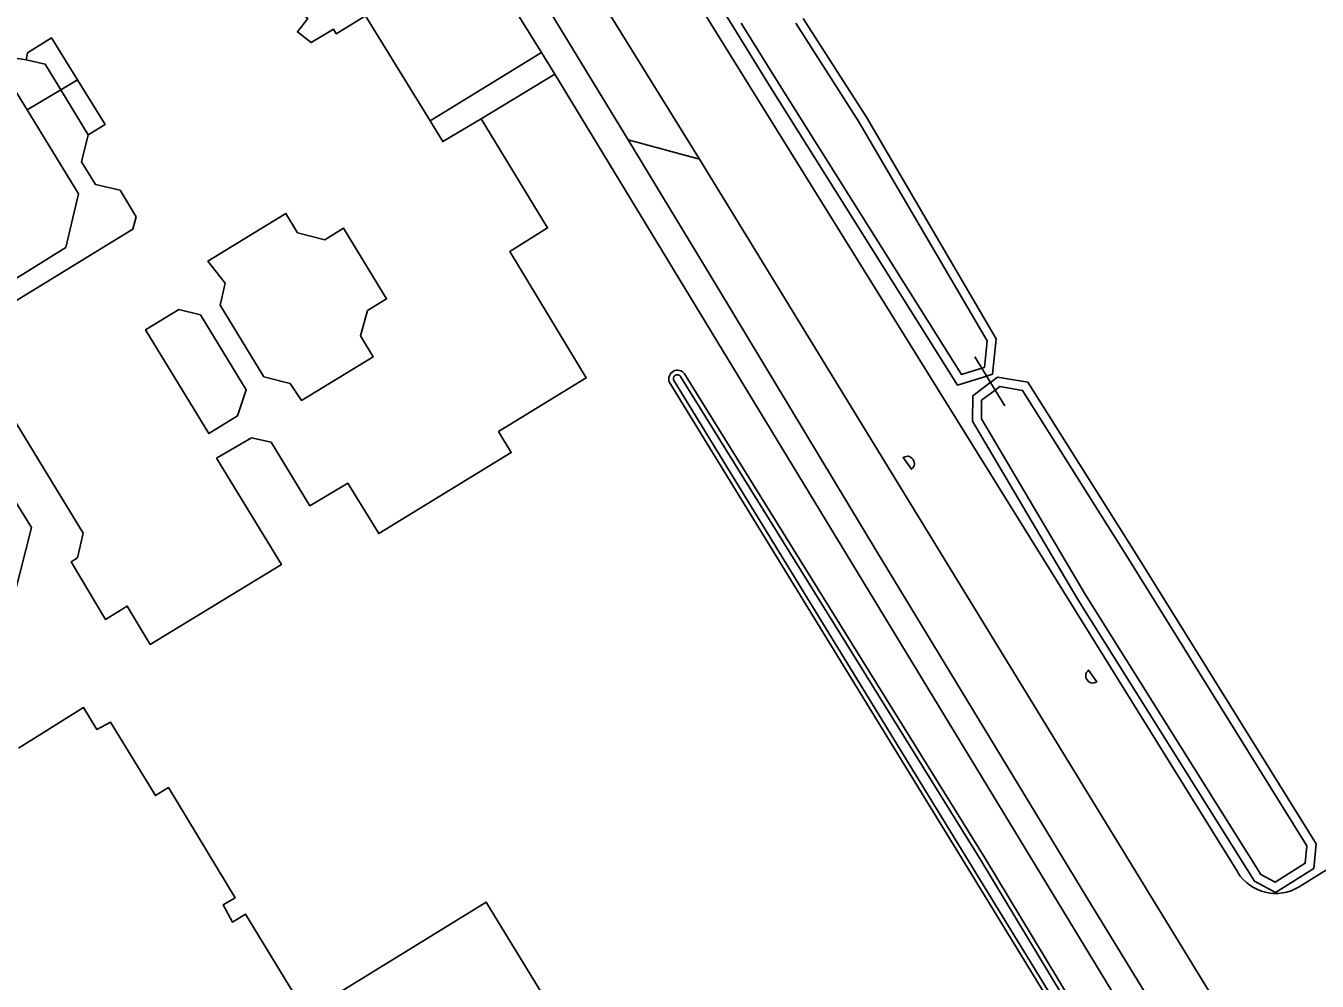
# Model space of a CAD drawing. Extents: x 158132 to 159664, y 385256 to 387218.
# Drawn here: x 158692.9 to 158779.7, y 386685.7 to 386749.8 of the extents above; entities that cross this region are included whole.
import ezdxf

# ---------------------------------------------------------------- set-up
doc = ezdxf.new("R2010")
doc.units = 0
for name, color, linetype in [('IMGEO_Berm_groen', 7, 'Continuous'), ('IMGEO_Duiker', 7, 'Continuous'), ('IMGEO_Erf', 7, 'Continuous'), ('IMGEO_Gemengd_bos', 7, 'Continuous'), ('IMGEO_Groenvoorziening', 7, 'Continuous'), ('IMGEO_Oever', 7, 'Continuous'), ('IMGEO_Pand', 7, 'Continuous'), ('IMGEO_Pand_overbouw', 7, 'Continuous'), ('IMGEO_Parkeervlak_open', 7, 'Continuous'), ('IMGEO_Rijbaan_lokaal_gesloten', 7, 'Continuous'), ('IMGEO_Verkeerseiland_gesloten', 7, 'Continuous'), ('IMGEO_Voetpad_open', 7, 'Continuous'), ('IMGEO_Waterloop', 7, 'Continuous')]:
    doc.layers.add(name, color=color, linetype=linetype)

msp = doc.modelspace()

# ---------------------------------------------------------------- linework, layer by layer
at = {"layer": 'IMGEO_Berm_groen'}
msp.add_lwpolyline([(158738.155, 386740.875), (158733.361, 386742.163), (158739.405, 386732.228), (158750.097, 386714.466), (158764.495, 386690.772), (158771.573, 386679.206), (158774.754, 386681.169), (158773.944, 386682.481)], close=True, dxfattribs=at)
at = {"layer": 'IMGEO_Duiker'}
msp.add_lwpolyline([(158758.687, 386724.3), (158758.037, 386725.359), (158757.134, 386726.831), (158756.667, 386727.591)], dxfattribs=at)
at = {"layer": 'IMGEO_Erf'}
for points in [[(158711.423, 386724.663), (158716.242, 386727.598), (158715.382, 386729.01), (158715.846, 386730.695), (158717.14, 386731.483), (158714.251, 386736.227), (158712.992, 386735.46), (158711.153, 386735.924), (158710.368, 386737.213), (158705.128, 386734.021), (158706.288, 386732.542), (158705.956, 386731.068), (158708.89, 386726.252), (158710.65, 386725.799)], [(158705.18, 386722.444), (158707.125, 386723.629), (158707.693, 386725.374), (158704.629, 386730.404), (158703.166, 386730.77), (158700.935, 386729.411)]]:
    msp.add_lwpolyline(points, close=True, dxfattribs=at)
at = {"layer": 'IMGEO_Gemengd_bos'}
for points in [[(158745.137, 386750.323), (158749.381, 386743.679), (158758.101, 386728.802), (158757.862, 386726.429), (158757.458, 386726.303), (158757.312, 386726.258), (158755.51, 386725.696), (158742.855, 386745.844), (158740.465, 386749.683), (158730.016, 386766.462)], [(158738.906, 386750), (158774.332, 386692.971)], [(158778.463, 386692.002), (158782.073, 386694.24), (158782.626, 386694.59), (158785.45, 386696.373), (158801.689, 386706.286), (158803.024, 386707.303)]]:
    msp.add_lwpolyline(points, dxfattribs=at)
msp.add_lwpolyline([(158757.676, 386725.839), (158757.722, 386725.873), (158758.192, 386726.226), (158760.233, 386725.887), (158767.395, 386714.519), (158779.598, 386694.888), (158779.443, 386693.229), (158776.87, 386691.613), (158775.459, 386692.37), (158763.581, 386711.286), (158756.505, 386723.268), (158756.527, 386724.974)], close=True, dxfattribs=at)
msp.add_arc((158776.882, 386694.552), 3.001, 211.80348, 301.79434, dxfattribs=at)
at = {"layer": 'IMGEO_Groenvoorziening'}
msp.add_lwpolyline([(158723.221, 386755.002), (158715.725, 386750.486), (158720.062, 386743.433), (158727.547, 386748.035)], close=True, dxfattribs=at)
for points in [[(158728.436, 386746.573), (158723.49, 386743.567), (158727.957, 386736.254), (158725.407, 386734.668), (158730.551, 386726.179), (158724.665, 386722.575), (158725.516, 386721.161), (158716.607, 386715.717), (158714.532, 386719.102), (158711.969, 386717.592), (158709.369, 386721.86), (158708.054, 386722.161), (158705.711, 386720.786), (158710.071, 386713.641), (158701.247, 386708.279), (158699.704, 386710.857), (158698.255, 386709.962), (158695.944, 386713.816), (158696.363, 386714.097), (158696.756, 386715.751), (158691.619, 386724.164)], [(158781.855, 386658.677), (158728.436, 386746.573)], [(158692.163, 386731.304), (158700.08, 386736.167), (158700.303, 386737.003), (158699.229, 386738.788), (158697.576, 386739.162), (158696.626, 386740.701), (158697.084, 386742.496), (158695.24, 386745.527), (158692.98, 386744.18), (158696.442, 386738.545), (158695.584, 386734.944), (158687.239, 386729.776)], [(158686.519, 386727.027), (158693.264, 386716.133), (158689.687, 386702.101)], [(158773.959, 386664.269), (158756.189, 386693.245), (158736.134, 386725.918)], [(158737.146, 386726.455), (158757.332, 386693.946), (158775.388, 386664.039)], [(158692.407, 386701.314), (158696.776, 386704.034), (158697.669, 386702.559), (158698.577, 386703.062), (158701.601, 386698.127), (158702.478, 386698.659), (158706.966, 386691.269), (158706.162, 386690.795), (158706.785, 386689.633), (158707.659, 386690.158), (158711.715, 386683.509), (158723.837, 386690.967), (158730.293, 386680.383)]]:
    msp.add_lwpolyline(points, dxfattribs=at)
msp.add_arc((158736.677, 386726.117), 0.578, 35.75514, 200.1486, dxfattribs=at)
at = {"layer": 'IMGEO_Oever'}
for points in [[(158730.016, 386766.462), (158740.465, 386749.683), (158742.855, 386745.844), (158755.51, 386725.696), (158757.312, 386726.258), (158757.458, 386726.303), (158757.862, 386726.429), (158758.101, 386728.802), (158749.381, 386743.679), (158745.137, 386750.323)], [(158744.631, 386750), (158748.869, 386743.366), (158757.484, 386728.667), (158757.305, 386726.884), (158757.134, 386726.831), (158755.772, 386726.406), (158743.364, 386746.162), (158740.974, 386750)], [(158736.134, 386725.918), (158756.189, 386693.245), (158773.959, 386664.269)], [(158774.198, 386664.464), (158756.45, 386693.405), (158736.414, 386726.047), (158736.408, 386726.071), (158736.405, 386726.095), (158736.404, 386726.119), (158736.406, 386726.143), (158736.409, 386726.167), (158736.414, 386726.19), (158736.422, 386726.213), (158736.431, 386726.235), (158736.443, 386726.256), (158736.456, 386726.277), (158736.471, 386726.296), (158736.488, 386726.313), (158736.506, 386726.329), (158736.525, 386726.343), (158736.546, 386726.356), (158736.567, 386726.367), (158736.59, 386726.375), (158736.613, 386726.382), (158736.637, 386726.386), (158736.661, 386726.389), (158736.685, 386726.389), (158736.709, 386726.388), (158736.733, 386726.384), (158736.756, 386726.378), (158736.779, 386726.37), (158736.801, 386726.36), (158736.822, 386726.348), (158736.842, 386726.334), (158736.86, 386726.319), (158736.877, 386726.302), (158736.893, 386726.283), (158757.071, 386693.786), (158775.106, 386663.914)], [(158775.388, 386664.039), (158757.332, 386693.946), (158737.146, 386726.455)]]:
    msp.add_lwpolyline(points, dxfattribs=at)
for points in [[(158757.676, 386725.839), (158756.527, 386724.974), (158756.505, 386723.268), (158763.581, 386711.286), (158775.459, 386692.37), (158776.87, 386691.613), (158779.443, 386693.229), (158779.598, 386694.888), (158767.395, 386714.519), (158760.233, 386725.887), (158758.192, 386726.226), (158757.722, 386725.873)], [(158776.846, 386692.307), (158775.883, 386692.824), (158764.093, 386711.598), (158757.107, 386723.428), (158757.123, 386724.672), (158758.037, 386725.359), (158758.347, 386725.592), (158759.869, 386725.339), (158766.886, 386714.201), (158778.982, 386694.743), (158778.873, 386693.58)]]:
    msp.add_lwpolyline(points, close=True, dxfattribs=at)
msp.add_arc((158736.677, 386726.117), 0.578, 35.75514, 200.1486, dxfattribs=at)
at = {"layer": 'IMGEO_Pand'}
for points in [[(158691.619, 386724.164), (158696.756, 386715.751), (158696.363, 386714.097), (158695.944, 386713.816), (158698.255, 386709.962), (158699.704, 386710.857), (158701.247, 386708.279), (158710.071, 386713.641), (158705.711, 386720.786), (158708.054, 386722.161), (158709.369, 386721.86), (158711.969, 386717.592), (158714.532, 386719.102), (158716.607, 386715.717), (158725.516, 386721.161), (158724.665, 386722.575), (158730.551, 386726.179), (158725.407, 386734.668), (158727.957, 386736.254), (158723.49, 386743.567), (158720.913, 386742.049), (158720.062, 386743.433), (158715.725, 386750.486), (158713.75, 386749.287), (158713.558, 386749.603), (158712.064, 386748.696), (158711.14, 386749.419), (158711.842, 386750.317)], [(158692.333, 386747.637), (158692.91, 386747.549), (158693.016, 386748.02), (158694.626, 386749.014), (158696.371, 386746.201), (158698.23, 386743.206), (158697.084, 386742.496), (158696.626, 386740.701), (158697.576, 386739.162), (158699.229, 386738.788), (158700.303, 386737.003), (158700.08, 386736.167), (158692.163, 386731.304)], [(158730.293, 386680.383), (158723.837, 386690.967), (158711.715, 386683.509), (158707.659, 386690.158), (158706.785, 386689.633), (158706.162, 386690.795), (158706.966, 386691.269), (158702.478, 386698.659), (158701.601, 386698.127), (158698.577, 386703.062), (158697.669, 386702.559), (158696.776, 386704.034), (158692.407, 386701.314)]]:
    msp.add_lwpolyline(points, dxfattribs=at)
for points in [[(158710.368, 386737.213), (158711.153, 386735.924), (158712.992, 386735.46), (158714.251, 386736.227), (158717.14, 386731.483), (158715.846, 386730.695), (158715.382, 386729.01), (158716.242, 386727.598), (158711.423, 386724.663), (158710.65, 386725.799), (158708.89, 386726.252), (158705.956, 386731.068), (158706.288, 386732.542), (158705.128, 386734.021)], [(158704.629, 386730.404), (158707.693, 386725.374), (158707.125, 386723.629), (158705.18, 386722.444), (158700.935, 386729.411), (158703.166, 386730.77)]]:
    msp.add_lwpolyline(points, close=True, dxfattribs=at)
at = {"layer": 'IMGEO_Pand_overbouw'}
msp.add_lwpolyline([(158697.084, 386742.496), (158698.23, 386743.206), (158696.371, 386746.201), (158694.626, 386749.014), (158693.016, 386748.02), (158692.91, 386747.549), (158694.196, 386747.243), (158695.24, 386745.527)], close=True, dxfattribs=at)
at = {"layer": 'IMGEO_Parkeervlak_open'}
msp.add_lwpolyline([(158727.175, 386758.581), (158725.875, 386754.489), (158727.949, 386751.058), (158733.361, 386742.163), (158738.155, 386740.875), (158732.496, 386750)], close=True, dxfattribs=at)
at = {"layer": 'IMGEO_Rijbaan_lokaal_gesloten'}
for points in [[(158774.332, 386692.971), (158738.906, 386750), (158723.32, 386775.091), (158701.481, 386810.248), (158700.544, 386811.756), (158681.857, 386841.839)], [(158732.496, 386750), (158738.155, 386740.875), (158773.944, 386682.481), (158774.754, 386681.169), (158775.732, 386679.586)], [(158687.239, 386729.776), (158695.584, 386734.944), (158696.442, 386738.545), (158692.98, 386744.18), (158691.256, 386746.986)], [(158689.687, 386702.101), (158693.264, 386716.133), (158686.519, 386727.027)], [(158783.089, 386690.436), (158784.146, 386691.092), (158784.807, 386691.491), (158782.626, 386694.59), (158782.073, 386694.24), (158778.463, 386692.002)]]:
    msp.add_lwpolyline(points, dxfattribs=at)
for points in [[(158752.059, 386720.903), (158752.16, 386720.916), (158752.21, 386720.913), (158752.353, 386720.86), (158752.439, 386720.794), (158752.511, 386720.709), (158752.576, 386720.586), (158752.598, 386720.508), (158752.605, 386720.402), (158752.58, 386720.283), (158752.543, 386720.21), (158752.481, 386720.127), (158752.409, 386720.048), (158751.856, 386720.833), (158751.958, 386720.872)], [(158764.173, 386706.384), (158764.236, 386706.469), (158764.308, 386706.551), (158764.861, 386705.767), (158764.762, 386705.726), (158764.663, 386705.695), (158764.582, 386705.685), (158764.461, 386705.702), (158764.364, 386705.744), (158764.298, 386705.79), (158764.204, 386705.893), (158764.149, 386705.989), (158764.115, 386706.093), (158764.114, 386706.245), (158764.127, 386706.294)]]:
    msp.add_lwpolyline(points, close=True, dxfattribs=at)
msp.add_arc((158776.882, 386694.552), 3.001, 211.80348, 301.79434, dxfattribs=at)
at = {"layer": 'IMGEO_Verkeerseiland_gesloten'}
for points in [[(158752.409, 386720.048), (158752.481, 386720.127), (158752.543, 386720.21), (158752.58, 386720.283), (158752.605, 386720.402), (158752.598, 386720.508), (158752.576, 386720.586), (158752.511, 386720.709), (158752.439, 386720.794), (158752.353, 386720.86), (158752.21, 386720.913), (158752.16, 386720.916), (158752.059, 386720.903), (158751.958, 386720.872), (158751.856, 386720.833)], [(158764.861, 386705.767), (158764.308, 386706.551), (158764.236, 386706.469), (158764.173, 386706.384), (158764.127, 386706.294), (158764.114, 386706.245), (158764.115, 386706.093), (158764.149, 386705.989), (158764.204, 386705.893), (158764.298, 386705.79), (158764.364, 386705.744), (158764.461, 386705.702), (158764.582, 386705.685), (158764.663, 386705.695), (158764.762, 386705.726)]]:
    msp.add_lwpolyline(points, close=True, dxfattribs=at)
at = {"layer": 'IMGEO_Voetpad_open'}
for points in [[(158750.097, 386714.466), (158739.405, 386732.228), (158733.361, 386742.163), (158727.949, 386751.058), (158725.875, 386754.489), (158722.003, 386760.841), (158721.964, 386760.872), (158721.946, 386760.884), (158721.922, 386760.899), (158721.879, 386760.922), (158720.249, 386759.855), (158722.153, 386756.721), (158722.234, 386756.59), (158722.875, 386755.558), (158723.221, 386755.002), (158727.547, 386748.035), (158728.436, 386746.573), (158781.855, 386658.677)], [(158783.237, 386660.189), (158772.628, 386677.752), (158775.732, 386679.586), (158774.754, 386681.169), (158771.573, 386679.206), (158764.495, 386690.772), (158750.097, 386714.466)]]:
    msp.add_lwpolyline(points, dxfattribs=at)
for points in [[(158723.221, 386755.002), (158722.875, 386755.558), (158720.023, 386753.785), (158719.298, 386754.961), (158721.715, 386756.451), (158721.428, 386756.881), (158714.191, 386752.355), (158711.438, 386750.633), (158711.842, 386750.317), (158711.14, 386749.419), (158712.064, 386748.696), (158713.558, 386749.603), (158713.75, 386749.287), (158715.725, 386750.486)], [(158695.24, 386745.527), (158696.371, 386746.201), (158694.626, 386749.014), (158693.016, 386748.02), (158692.91, 386747.549), (158694.196, 386747.243)], [(158694.196, 386747.243), (158692.91, 386747.549), (158692.333, 386747.637), (158691.256, 386746.986), (158692.98, 386744.18), (158695.24, 386745.527)], [(158728.436, 386746.573), (158727.547, 386748.035), (158720.062, 386743.433), (158720.913, 386742.049), (158723.49, 386743.567)], [(158695.24, 386745.527), (158697.084, 386742.496), (158698.23, 386743.206), (158696.371, 386746.201)]]:
    msp.add_lwpolyline(points, close=True, dxfattribs=at)
at = {"layer": 'IMGEO_Waterloop'}
for points in [[(158740.974, 386750), (158743.364, 386746.162), (158755.772, 386726.406), (158757.134, 386726.831), (158757.305, 386726.884), (158757.484, 386728.667), (158748.869, 386743.366), (158744.631, 386750)], [(158775.106, 386663.914), (158757.071, 386693.786), (158736.893, 386726.283), (158736.877, 386726.302), (158736.86, 386726.319), (158736.842, 386726.334), (158736.822, 386726.348), (158736.801, 386726.36), (158736.779, 386726.37), (158736.756, 386726.378), (158736.733, 386726.384), (158736.709, 386726.388), (158736.685, 386726.389), (158736.661, 386726.389), (158736.637, 386726.386), (158736.613, 386726.382), (158736.59, 386726.375), (158736.567, 386726.367), (158736.546, 386726.356), (158736.525, 386726.343), (158736.506, 386726.329), (158736.488, 386726.313), (158736.471, 386726.296), (158736.456, 386726.277), (158736.443, 386726.256), (158736.431, 386726.235), (158736.422, 386726.213), (158736.414, 386726.19), (158736.409, 386726.167), (158736.406, 386726.143), (158736.404, 386726.119), (158736.405, 386726.095), (158736.408, 386726.071), (158736.414, 386726.047), (158756.45, 386693.405), (158774.198, 386664.464)]]:
    msp.add_lwpolyline(points, dxfattribs=at)
msp.add_lwpolyline([(158757.123, 386724.672), (158757.107, 386723.428), (158764.093, 386711.598), (158775.883, 386692.824), (158776.846, 386692.307), (158778.873, 386693.58), (158778.982, 386694.743), (158766.886, 386714.201), (158759.869, 386725.339), (158758.347, 386725.592), (158758.037, 386725.359)], close=True, dxfattribs=at)

doc.saveas('drawing.dxf')
